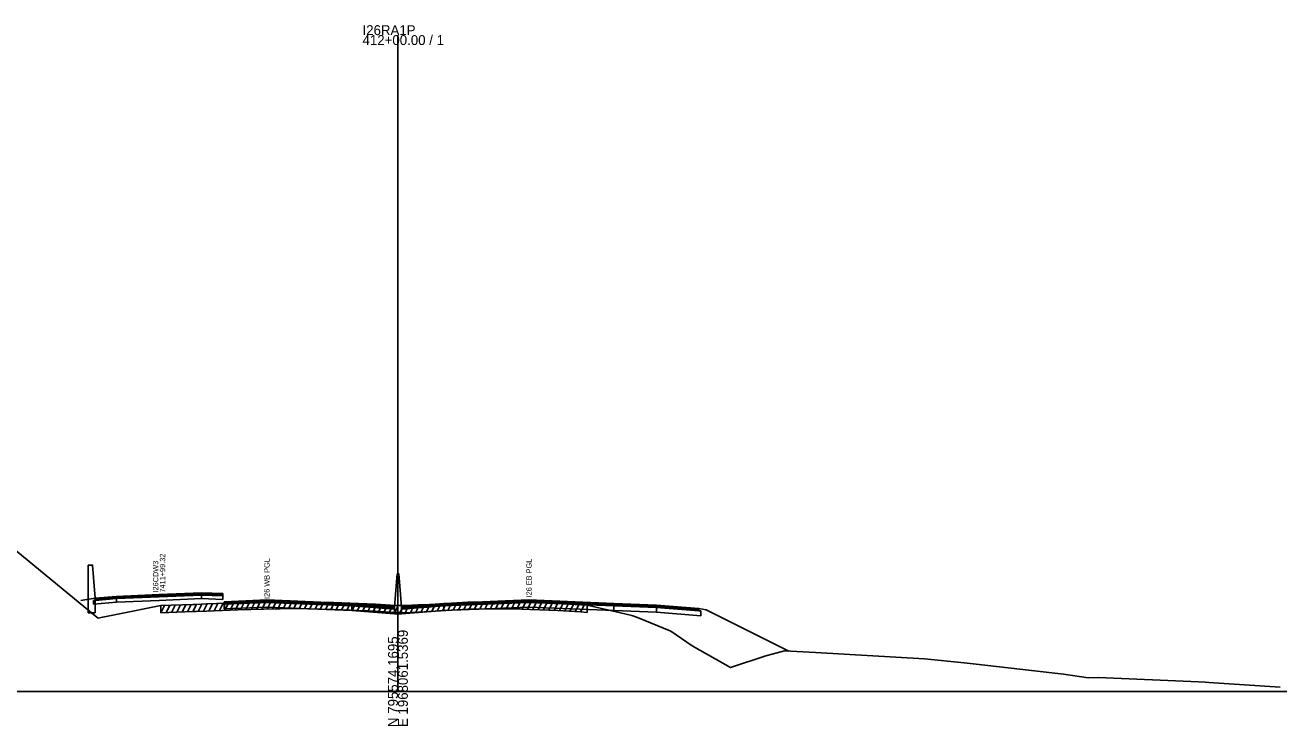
# Model space of a CAD drawing. Extents: x 1017 to 19997, y -1947 to 50737.
# Drawn here: x 16494.7 to 16848.8, y 11990.3 to 12188.4 of the extents above; entities that cross this region are included whole.
import ezdxf

# ---------------------------------------------------------------- set-up
doc = ezdxf.new("R2010")
doc.units = 0
for name, color, linetype in [('RD_GPK_XS_Cell', 7, 'Continuous'), ('RD_XS_Base', 7, 'Continuous'), ('RD_XS_ExGround', 7, 'Continuous'), ('RD_XS_ExPaveRet', 7, 'Continuous'), ('RD_XS_Greenside', 7, 'Continuous'), ('RD_XS_MedBWall', 7, 'Continuous'), ('RD_XS_Pave', 7, 'Continuous'), ('RD_XS_PaveOvlay', 7, 'Continuous'), ('RD_XS_TX_Notes', 7, 'Continuous')]:
    doc.layers.add(name, color=color, linetype=linetype)

msp = doc.modelspace()

# ---------------------------------------------------------------- linework, layer by layer
at = {"layer": 'RD_GPK_XS_Cell'}
for p, q in [((16600, 12000), (16600, 12185.53)), ((16000, 12000), (16600, 12000)), ((16600, 12000), (17200, 12000))]:
    msp.add_line(p, q, dxfattribs=at)
at = {"layer": 'RD_XS_Base'}
for points in [[(16514.01, 12025.75), (16514.51, 12025.8), (16520.52, 12026.29)], [(16514.01, 12024.75), (16514.01, 12025.75)], [(16520.52, 12025.29), (16514.01, 12024.75)], [(16544.58, 12026.3), (16532.55, 12025.79), (16520.52, 12025.29)], [(16520.52, 12025.29), (16520.52, 12026.29)], [(16544.58, 12027.3), (16544.58, 12026.3)], [(16544.58, 12026.3), (16550.6, 12026.05)], [(16550.6, 12026.05), (16550.6, 12027.05)], [(16550.95, 12023.4), (16550.95, 12024.74)], [(16551, 12024.74), (16551, 12023.4)], [(16599, 12023.32), (16587, 12024.26)], [(16587, 12024.26), (16587, 12022.92)], [(16613, 12022.92), (16613, 12024.26)], [(16660.95, 12022.93), (16660.95, 12024.27)], [(16551, 12023.4), (16550.95, 12023.4)], [(16551, 12023.4), (16563, 12023.89), (16587, 12022.92)], [(16587, 12022.92), (16599, 12021.98)], [(16599, 12021.98), (16599, 12023.32)], [(16601, 12021.98), (16601, 12023.32)], [(16613, 12022.92), (16601, 12021.98)], [(16660.95, 12022.93), (16637, 12023.89), (16613, 12022.92)], [(16673, 12022.44), (16660.95, 12022.93)], [(16673, 12023.78), (16673, 12022.44)], [(16685.5, 12022.79), (16685, 12022.83), (16673, 12023.78)], [(16673, 12022.44), (16685.5, 12021.45)], [(16685.5, 12021.45), (16685.5, 12022.79)]]:
    msp.add_lwpolyline(points, dxfattribs=at)
at = {"layer": 'RD_XS_ExGround'}
msp.add_lwpolyline([(16486.17, 12044.69), (16514.55, 12021.39), (16515.36, 12020.79), (16516.64, 12021.05), (16520.93, 12021.9), (16533.09, 12024.31), (16542.11, 12024.61), (16542.99, 12024.64), (16545.96, 12024.77), (16554.83, 12025.13), (16565.81, 12025.41), (16566.73, 12025.43), (16570.01, 12025.47), (16570.45, 12025.48), (16570.93, 12025.47), (16581.8, 12025.2), (16584.17, 12025.1), (16593.69, 12024.71), (16595.09, 12024.61), (16599.31, 12024.39), (16600, 12024.37), (16601.12, 12024.33), (16602.05, 12024.3), (16605.71, 12024.49), (16607.43, 12024.57), (16619.76, 12025.26), (16620.41, 12025.3), (16622.81, 12025.32), (16631.62, 12025.4), (16632.4, 12025.42), (16632.86, 12025.44), (16634.94, 12025.35), (16645.16, 12024.92), (16651.68, 12024.54), (16653.47, 12024.4), (16662.87, 12022.23), (16666.09, 12021.49), (16667.66, 12020.95), (16677.02, 12017.09), (16683.05, 12012.92), (16693.89, 12006.79), (16703.91, 12010.09), (16709.15, 12011.51), (16717.96, 12011.1), (16748.72, 12009.3), (16759.87, 12008.1), (16763.3, 12007.81), (16787.92, 12004.94), (16794.91, 12003.92), (16797.82, 12004), (16826.08, 12002.75), (16827.96, 12002.69), (16829, 12002.62), (16849.12, 12001.28)], dxfattribs=at)
at = {"layer": 'RD_XS_ExPaveRet'}
for p, q in [((16533.09, 12022.31), (16534.11, 12024.34)), ((16533.09, 12022.31), (16533.09, 12024.31)), ((16534.59, 12022.36), (16535.61, 12024.39)), ((16536.09, 12022.41), (16537.11, 12024.44)), ((16537.59, 12022.46), (16538.61, 12024.49)), ((16539.09, 12022.51), (16540.11, 12024.54)), ((16540.59, 12022.56), (16541.61, 12024.59)), ((16542.09, 12022.61), (16543.11, 12024.64)), ((16543.59, 12022.66), (16544.62, 12024.71)), ((16545.09, 12022.73), (16546.12, 12024.77)), ((16546.59, 12022.79), (16547.62, 12024.83)), ((16548.09, 12022.85), (16549.12, 12024.9)), ((16549.59, 12022.91), (16550.62, 12024.96)), ((16551.09, 12022.98), (16552.12, 12025.02)), ((16552.59, 12023.04), (16553.62, 12025.08)), ((16554.09, 12023.1), (16555.11, 12025.13)), ((16555.59, 12023.15), (16556.61, 12025.17)), ((16557.09, 12023.19), (16558.11, 12025.21)), ((16558.59, 12023.22), (16559.61, 12025.25)), ((16560.09, 12023.26), (16561.11, 12025.29)), ((16561.59, 12023.3), (16562.61, 12025.33)), ((16563.09, 12023.34), (16564.11, 12025.36)), ((16564.59, 12023.38), (16565.61, 12025.4)), ((16566.09, 12023.41), (16567.11, 12025.44)), ((16567.59, 12023.44), (16568.6, 12025.46)), ((16569.09, 12023.46), (16570.1, 12025.47)), ((16570.59, 12023.47), (16571.58, 12025.45)), ((16572.09, 12023.44), (16573.08, 12025.41)), ((16573.59, 12023.4), (16574.58, 12025.38)), ((16575.09, 12023.36), (16576.08, 12025.34)), ((16576.59, 12023.33), (16577.58, 12025.3)), ((16578.09, 12023.29), (16579.08, 12025.26)), ((16579.59, 12023.25), (16580.58, 12025.23)), ((16581.09, 12023.22), (16582.08, 12025.19)), ((16582.59, 12023.17), (16583.58, 12025.13)), ((16584.09, 12023.11), (16585.07, 12025.07)), ((16585.59, 12023.05), (16586.57, 12025.01)), ((16587.09, 12022.98), (16588.07, 12024.94)), ((16588.59, 12022.92), (16589.57, 12024.88)), ((16590.09, 12022.86), (16591.07, 12024.82)), ((16591.59, 12022.8), (16592.57, 12024.76)), ((16593.09, 12022.74), (16594.07, 12024.69)), ((16594.59, 12022.65), (16595.56, 12024.59)), ((16596.09, 12022.56), (16597.07, 12024.51)), ((16597.59, 12022.48), (16598.57, 12024.43)), ((16599.09, 12022.4), (16600.08, 12024.37)), ((16600.59, 12022.35), (16601.58, 12024.32)), ((16602.09, 12022.31), (16603.12, 12024.36)), ((16603.59, 12022.38), (16604.62, 12024.43)), ((16605.09, 12022.46), (16606.12, 12024.51)), ((16606.59, 12022.53), (16607.62, 12024.59)), ((16608.09, 12022.61), (16609.12, 12024.67)), ((16609.59, 12022.7), (16610.62, 12024.75)), ((16611.09, 12022.78), (16612.12, 12024.84)), ((16612.59, 12022.86), (16613.62, 12024.92)), ((16614.09, 12022.95), (16615.12, 12025)), ((16615.59, 12023.03), (16616.62, 12025.09)), ((16617.09, 12023.12), (16618.12, 12025.17)), ((16618.59, 12023.2), (16619.62, 12025.26)), ((16620.09, 12023.28), (16621.11, 12025.31)), ((16621.59, 12023.31), (16622.6, 12025.32)), ((16623.09, 12023.32), (16624.1, 12025.33)), ((16624.59, 12023.34), (16625.6, 12025.35)), ((16626.09, 12023.35), (16627.1, 12025.36)), ((16627.59, 12023.37), (16628.6, 12025.38)), ((16629.09, 12023.38), (16630.1, 12025.39)), ((16630.59, 12023.39), (16631.6, 12025.4)), ((16632.09, 12023.41), (16633.1, 12025.43)), ((16633.59, 12023.41), (16634.57, 12025.37)), ((16635.09, 12023.35), (16636.07, 12025.3)), ((16636.59, 12023.28), (16637.57, 12025.24)), ((16638.09, 12023.22), (16639.07, 12025.18)), ((16639.59, 12023.16), (16640.57, 12025.12)), ((16641.09, 12023.09), (16642.07, 12025.05)), ((16642.59, 12023.03), (16643.57, 12024.99)), ((16644.09, 12022.97), (16645.07, 12024.93)), ((16645.59, 12022.9), (16646.57, 12024.84)), ((16647.09, 12022.81), (16648.07, 12024.75)), ((16648.59, 12022.72), (16649.57, 12024.66)), ((16650.09, 12022.63), (16651.07, 12024.57)), ((16651.59, 12022.54), (16652.56, 12024.47)), ((16653.47, 12024.4), (16653.47, 12022.4)), ((16533.09, 12022.31), (16542.11, 12022.61)), ((16542.11, 12022.61), (16542.99, 12022.64)), ((16542.99, 12022.64), (16545.96, 12022.77)), ((16545.96, 12022.77), (16554.83, 12023.13)), ((16554.83, 12023.13), (16565.81, 12023.41)), ((16565.81, 12023.41), (16566.73, 12023.43)), ((16566.73, 12023.43), (16570.01, 12023.47)), ((16570.01, 12023.47), (16570.45, 12023.48)), ((16570.45, 12023.48), (16570.93, 12023.47)), ((16570.93, 12023.47), (16581.8, 12023.2)), ((16581.8, 12023.2), (16584.17, 12023.1)), ((16584.17, 12023.1), (16593.69, 12022.71)), ((16593.69, 12022.71), (16595.09, 12022.61)), ((16595.09, 12022.61), (16599.31, 12022.39)), ((16599.31, 12022.39), (16600, 12022.37)), ((16600, 12022.37), (16601.12, 12022.33)), ((16601.12, 12022.33), (16602.05, 12022.3)), ((16602.05, 12022.3), (16605.71, 12022.49)), ((16605.71, 12022.49), (16607.43, 12022.57)), ((16607.43, 12022.57), (16619.76, 12023.26)), ((16619.76, 12023.26), (16620.41, 12023.3)), ((16620.41, 12023.3), (16622.81, 12023.32)), ((16622.81, 12023.32), (16631.62, 12023.4)), ((16631.62, 12023.4), (16632.4, 12023.42)), ((16632.4, 12023.42), (16632.86, 12023.44)), ((16632.86, 12023.44), (16634.94, 12023.35)), ((16634.94, 12023.35), (16645.16, 12022.92)), ((16645.16, 12022.92), (16651.68, 12022.54)), ((16651.68, 12022.54), (16653.47, 12022.4))]:
    msp.add_line(p, q, dxfattribs=at)
at = {"layer": 'RD_XS_Greenside'}
for points in [[(16514.51, 12026.43), (16510.5, 12025.78)], [(16685, 12023.5), (16687, 12023.16)], [(16687, 12023.16), (16710.43, 12011.45)]]:
    msp.add_lwpolyline(points, dxfattribs=at)
at = {"layer": 'RD_XS_MedBWall'}
for points in [[(16512.51, 12022.29), (16512.51, 12035.77)], [(16512.51, 12035.77), (16513.76, 12035.77), (16514.51, 12026.43)], [(16599, 12023.98), (16599.75, 12033.32)], [(16599.75, 12033.32), (16600.25, 12033.32), (16601, 12023.98)], [(16514.51, 12026.43), (16514.51, 12022.29)], [(16599, 12021.98), (16599, 12023.32), (16599, 12023.98)], [(16601, 12023.98), (16601, 12023.32), (16601, 12021.98)], [(16514.51, 12022.29), (16512.51, 12022.29)], [(16601, 12021.98), (16599, 12021.98)]]:
    msp.add_lwpolyline(points, dxfattribs=at)
at = {"layer": 'RD_XS_Pave'}
for points in [[(16544.58, 12027.62), (16532.55, 12027.11), (16520.52, 12026.61)], [(16544.58, 12027.3), (16544.58, 12027.62)], [(16544.58, 12027.62), (16550.6, 12027.39)], [(16514.51, 12026.11), (16520.52, 12026.61)], [(16520.52, 12026.29), (16514.51, 12025.8)], [(16514.51, 12025.8), (16514.51, 12026.11)], [(16520.52, 12026.29), (16532.55, 12026.79), (16544.58, 12027.3)], [(16520.52, 12026.61), (16520.52, 12026.29)], [(16550.6, 12027.05), (16544.58, 12027.3)], [(16550.6, 12027.39), (16550.6, 12027.05)], [(16550.95, 12025.08), (16551, 12025.08)], [(16550.95, 12024.74), (16550.95, 12025.08)], [(16551, 12024.74), (16550.95, 12024.74)], [(16587, 12024.26), (16563, 12025.23), (16551, 12024.74)], [(16551, 12025.08), (16551, 12024.74)], [(16587, 12024.6), (16587, 12024.26)], [(16587, 12024.6), (16599, 12023.66)], [(16601, 12023.32), (16613, 12024.26)], [(16660.95, 12024.61), (16637, 12025.56), (16613, 12024.6)], [(16613, 12024.26), (16637, 12025.23), (16660.95, 12024.27)], [(16613, 12024.6), (16613, 12024.26)], [(16660.95, 12024.61), (16673, 12024.12)], [(16660.95, 12024.27), (16660.95, 12024.61)], [(16673, 12023.78), (16660.95, 12024.27)], [(16673, 12024.12), (16673, 12023.78)], [(16599, 12023.66), (16599, 12023.32)], [(16601, 12023.66), (16601, 12023.32)], [(16673, 12023.78), (16685, 12022.83)], [(16685, 12022.83), (16685, 12023.16)]]:
    msp.add_lwpolyline(points, dxfattribs=at)
at = {"layer": 'RD_XS_PaveOvlay'}
for points in [[(16520.52, 12026.92), (16532.55, 12027.43), (16544.58, 12027.94)], [(16544.58, 12027.94), (16544.58, 12027.62)], [(16544.58, 12027.94), (16550.6, 12027.71)], [(16550.6, 12027.71), (16550.6, 12027.39)], [(16520.52, 12026.92), (16514.51, 12026.43)], [(16514.51, 12026.43), (16514.51, 12026.11)], [(16520.52, 12026.61), (16520.52, 12026.92)], [(16551, 12025.42), (16550.95, 12025.42)], [(16550.95, 12025.42), (16550.95, 12025.08)], [(16551, 12025.42), (16563, 12025.9), (16587, 12024.94)], [(16587, 12024.6), (16563, 12025.56), (16551, 12025.08)], [(16551, 12025.08), (16551, 12025.42)], [(16587, 12024.94), (16587, 12024.6)], [(16587, 12024.94), (16599, 12023.98)], [(16599, 12023.98), (16599, 12023.66)], [(16613, 12024.94), (16601, 12023.98)], [(16601, 12023.66), (16613, 12024.6)], [(16601, 12023.98), (16601, 12023.66)], [(16660.95, 12024.94), (16637, 12025.9), (16613, 12024.94)], [(16613, 12024.6), (16613, 12024.94)], [(16660.95, 12024.94), (16673, 12024.46)], [(16660.95, 12024.61), (16660.95, 12024.94)], [(16673, 12024.46), (16685, 12023.5)], [(16673, 12024.12), (16673, 12024.46)], [(16685, 12023.16), (16673, 12024.12)], [(16685, 12023.5), (16685, 12023.16)]]:
    msp.add_lwpolyline(points, dxfattribs=at)

# ---------------------------------------------------------------- texts
at = {"layer": 'RD_GPK_XS_Cell'}
for s, p in [('I26RA1P', (16590, 12185.53)), ('412+00.00 / 1', (16590, 12182.73))]:
    msp.add_text(s, height=2.8, dxfattribs=at).set_placement(p)
for s, p in [('E 1968061.5369', (16602.8, 11990)), ('N 795574.1695', (16600, 11990))]:
    msp.add_text(s, height=2.8, rotation=90, dxfattribs=at).set_placement(p)
at = {"layer": 'RD_XS_TX_Notes'}
for s, p in [(' 7411+99.32', (16534.28, 12027.43)), (' I26CDW3', (16532.33, 12027.43)), ('I26 WB PGL', (16563.75, 12026.2)), ('I26 EB PGL', (16637.75, 12026.63))]:
    msp.add_text(s, height=1.5, rotation=90, dxfattribs=at).set_placement(p)

doc.saveas('drawing.dxf')
